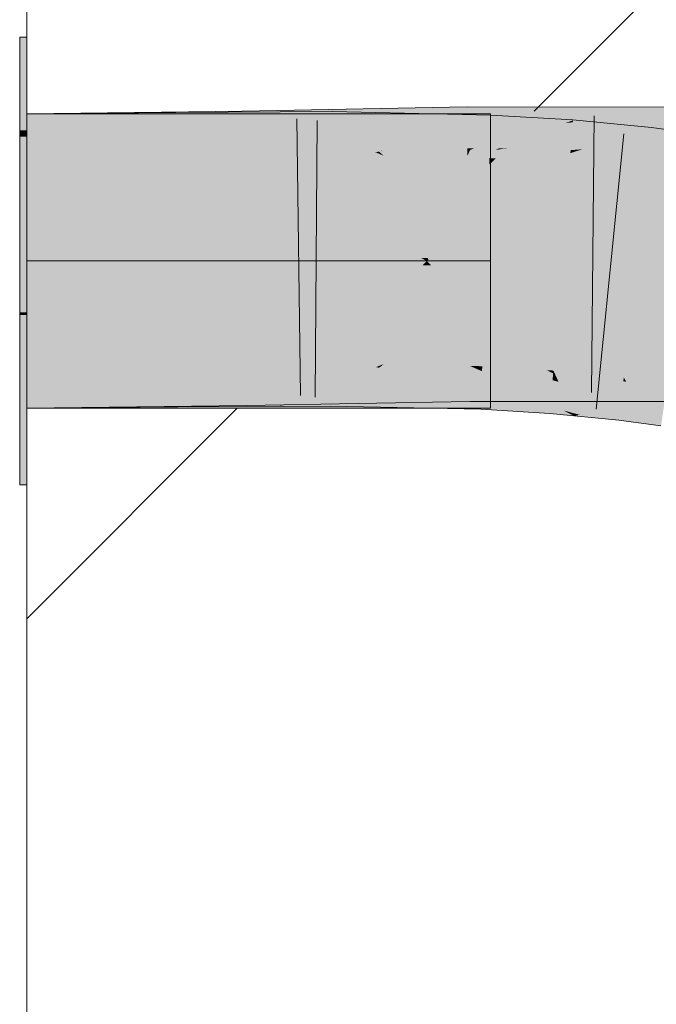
# Model space of a CAD drawing. Extents: x -620 to 300, y 62 to 1112.
# Tile 263 of 291: x 183.089 to 183.629, y 918.081 to 918.917. Entities that reach past the tile are written whole.
import ezdxf
from ezdxf.lldxf.tags import DXFTag

# ---------------------------------------------------------------- set-up
doc = ezdxf.new("R2010")
doc.units = 0
doc.layers.get('0').update_dxf_attribs({"lineweight": 13})
doc.layers.add('E_Detail_Linie_Text_Bem', color=7, linetype='Continuous', lineweight=13)
for name, color, linetype, lineweight, true_color in [('E_Detail_Wandschraffur', 7, 'Continuous', 5, 0xc0c0c0), ('E_Leerrohr 25-A06GA2AZ8I', 7, 'Continuous', 9, 0xff8000), ('E_Leerrohr 25-Shading', 7, 'Continuous', 9, 0xff8000)]:
    doc.layers.add(name, color=color, linetype=linetype, lineweight=lineweight, true_color=true_color)
tags = doc.linetypes.add('fein_strichliert', pattern=[4, 1, -2, 1]).pattern_tags.tags
tags[8:9] = [DXFTag(74, 4), DXFTag(75, 0), DXFTag(340, '0'), DXFTag(46, 0.0), DXFTag(50, 0.0), DXFTag(44, 0.0), DXFTag(45, 0.0)]
tags[6:7] = [DXFTag(74, 4), DXFTag(75, 0), DXFTag(340, '0'), DXFTag(46, 0.0), DXFTag(50, 0.0), DXFTag(44, 0.0), DXFTag(45, 0.0)]
tags[4:5] = [DXFTag(74, 4), DXFTag(75, 0), DXFTag(340, '0'), DXFTag(46, 0.0), DXFTag(50, 0.0), DXFTag(44, 0.0), DXFTag(45, 0.0)]
tags = doc.linetypes.add('STRICHPUNKT2-A06GA2B08I', pattern=[12.7, 6.35, -3.175, 0, -3.175]).pattern_tags.tags
tags[10:11] = [DXFTag(74, 4), DXFTag(75, 0), DXFTag(340, '0'), DXFTag(46, 0.0), DXFTag(50, 0.0), DXFTag(44, 0.0), DXFTag(45, 0.0)]
tags[8:9] = [DXFTag(74, 4), DXFTag(75, 0), DXFTag(340, '0'), DXFTag(46, 0.0), DXFTag(50, 0.0), DXFTag(44, 0.0), DXFTag(45, 0.0)]
tags[6:7] = [DXFTag(74, 4), DXFTag(75, 0), DXFTag(340, '0'), DXFTag(46, 0.0), DXFTag(50, 0.0), DXFTag(44, 0.0), DXFTag(45, 0.0)]
tags[4:5] = [DXFTag(74, 4), DXFTag(75, 0), DXFTag(340, '0'), DXFTag(46, 0.0), DXFTag(50, 0.0), DXFTag(44, 0.0), DXFTag(45, 0.0)]

# ---------------------------------------------------------------- blocks, each defined once
blk = doc.blocks.new('Shading-A06GA1NC8I', base_point=(250.74556, 748.22473))
at = {"layer": 'E_Leerrohr 25-Shading', "color": 32, "true_color": 0xd96d00}
for points in [[(183.09453, 918.82318), (183.09453, 918.9024), (183.08853, 918.82318), (183.08853, 918.9024)], [(183.09453, 918.82318), (183.09453, 918.9024), (183.08853, 918.82318), (183.08853, 918.9024)], [(183.20898, 918.8374), (183.09453, 918.8374), (183.26137, 918.7124), (183.09453, 918.7124)], [(183.20898, 918.8374), (183.09453, 918.8374), (183.26137, 918.7124), (183.09453, 918.7124)], [(183.36855, 918.71338), (183.24452, 918.8374), (183.26111, 918.71301), (183.20898, 918.8374)], [(183.36855, 918.71338), (183.24452, 918.8374), (183.26111, 918.71301), (183.20898, 918.8374)], [(183.24452, 918.8374), (183.35327, 918.72864), (183.30952, 918.8374), (183.3992, 918.74774)], [(183.24452, 918.8374), (183.35327, 918.72864), (183.30952, 918.8374), (183.3992, 918.74774)], [(183.43842, 918.8374), (183.30952, 918.8374), (183.40807, 918.76306), (183.39096, 918.75598)], [(183.43842, 918.8374), (183.30952, 918.8374), (183.40807, 918.76306), (183.39096, 918.75598)], [(183.40807, 918.76306), (183.47015, 918.8374), (183.43842, 918.8374)], [(183.40807, 918.76306), (183.48853, 918.79651), (183.47015, 918.8374), (183.48853, 918.83551)], [(183.40807, 918.76306), (183.47015, 918.8374), (183.43842, 918.8374)], [(183.40807, 918.76306), (183.48853, 918.79651), (183.47015, 918.8374), (183.48853, 918.83551)], [(183.48853, 918.83551), (183.48853, 918.8374), (183.47015, 918.8374)], [(183.48853, 918.83551), (183.48853, 918.8374), (183.47015, 918.8374)], [(183.08853, 918.81799), (183.09453, 918.81805), (183.08853, 918.82318), (183.09453, 918.82318)], [(183.08853, 918.81799), (183.09453, 918.81805), (183.08853, 918.82318), (183.09453, 918.82318)], [(183.08853, 918.7124), (183.09453, 918.7124), (183.08853, 918.81799), (183.09453, 918.81805)], [(183.08853, 918.7124), (183.09453, 918.7124), (183.08853, 918.81799), (183.09453, 918.81805)], [(183.48853, 918.79651), (183.39096, 918.75598), (183.43604, 918.71393), (183.43303, 918.71387)], [(183.48853, 918.79651), (183.39096, 918.75598), (183.43604, 918.71393), (183.43303, 918.71387)], [(183.48853, 918.79651), (183.43604, 918.71393), (183.48853, 918.76642)], [(183.48853, 918.79651), (183.43604, 918.71393), (183.48853, 918.76642)], [(183.48853, 918.76642), (183.45555, 918.7334), (183.48853, 918.74707)], [(183.48853, 918.76642), (183.45555, 918.7334), (183.48853, 918.74707)], [(183.3992, 918.74774), (183.35327, 918.72864), (183.43303, 918.71387), (183.36838, 918.71356)], [(183.3992, 918.74774), (183.35327, 918.72864), (183.43303, 918.71387), (183.36838, 918.71356)], [(183.48853, 918.74707), (183.45555, 918.7334), (183.48853, 918.71417), (183.43604, 918.71393)], [(183.48853, 918.74707), (183.45555, 918.7334), (183.48853, 918.71417), (183.43604, 918.71393)], [(183.09453, 918.66864), (183.09453, 918.7124), (183.08853, 918.66864), (183.08853, 918.7124)], [(183.09453, 918.66864), (183.09453, 918.7124), (183.08853, 918.66864), (183.08853, 918.7124)], [(183.26137, 918.7124), (183.09453, 918.7124), (183.21019, 918.5874), (183.09453, 918.5874)], [(183.26137, 918.7124), (183.09453, 918.7124), (183.21019, 918.5874), (183.09453, 918.5874)], [(183.24654, 918.58942), (183.36717, 918.71002), (183.21085, 918.58905), (183.26077, 918.71094)], [(183.24654, 918.58942), (183.36717, 918.71002), (183.21085, 918.58905), (183.26077, 918.71094)], [(183.36717, 918.71002), (183.36952, 918.7124), (183.26077, 918.71094), (183.26137, 918.7124)], [(183.36717, 918.71002), (183.36952, 918.7124), (183.26077, 918.71094), (183.26137, 918.7124)], [(183.36952, 918.7124), (183.36855, 918.71338), (183.26137, 918.7124), (183.26111, 918.71301)], [(183.36952, 918.7124), (183.36855, 918.71338), (183.26137, 918.7124), (183.26111, 918.71301)], [(183.36679, 918.70966), (183.35333, 918.69623), (183.43095, 918.7088), (183.39932, 918.67719)], [(183.36679, 918.70966), (183.35333, 918.69623), (183.43095, 918.7088), (183.39932, 918.67719)], [(183.43452, 918.7124), (183.36952, 918.7124), (183.43095, 918.7088), (183.36679, 918.70966)], [(183.43452, 918.7124), (183.36952, 918.7124), (183.43095, 918.7088), (183.36679, 918.70966)], [(183.36838, 918.71356), (183.36952, 918.7124), (183.43303, 918.71387), (183.43452, 918.7124)], [(183.36838, 918.71356), (183.36952, 918.7124), (183.43303, 918.71387), (183.43452, 918.7124)], [(183.48853, 918.62878), (183.43095, 918.7088), (183.39114, 918.66901)], [(183.48853, 918.62878), (183.43095, 918.7088), (183.39114, 918.66901)], [(183.4382, 918.70874), (183.43452, 918.7124), (183.43095, 918.7088)], [(183.4382, 918.70874), (183.43452, 918.7124), (183.43095, 918.7088)], [(183.48853, 918.62878), (183.48853, 918.65839), (183.43095, 918.7088), (183.4382, 918.70874)], [(183.48853, 918.62878), (183.48853, 918.65839), (183.43095, 918.7088), (183.4382, 918.70874)], [(183.43303, 918.71387), (183.43452, 918.7124), (183.43604, 918.71393)], [(183.43303, 918.71387), (183.43452, 918.7124), (183.43604, 918.71393)], [(183.43604, 918.71393), (183.43452, 918.7124), (183.48853, 918.71417), (183.48853, 918.7124)], [(183.43604, 918.71393), (183.43452, 918.7124), (183.48853, 918.71417), (183.48853, 918.7124)], [(183.48853, 918.70807), (183.48853, 918.7124), (183.4382, 918.70874), (183.43452, 918.7124)], [(183.48853, 918.70807), (183.48853, 918.7124), (183.4382, 918.70874), (183.43452, 918.7124)], [(183.48853, 918.67773), (183.48853, 918.70807), (183.45551, 918.69141), (183.4382, 918.70874)], [(183.48853, 918.67773), (183.48853, 918.70807), (183.45551, 918.69141), (183.4382, 918.70874)], [(183.39932, 918.67719), (183.35333, 918.69623), (183.31409, 918.59198), (183.24771, 918.59058)], [(183.39932, 918.67719), (183.35333, 918.69623), (183.31409, 918.59198), (183.24771, 918.59058)], [(183.45551, 918.69141), (183.48853, 918.65839), (183.48853, 918.67773)], [(183.45551, 918.69141), (183.48853, 918.65839), (183.48853, 918.67773)], [(183.08853, 918.66864), (183.08853, 918.6665), (183.09453, 918.66864), (183.09453, 918.6665)], [(183.08853, 918.66864), (183.08853, 918.6665), (183.09453, 918.66864), (183.09453, 918.6665)], [(183.09453, 918.6665), (183.08853, 918.6665), (183.09453, 918.63379), (183.08853, 918.63373)], [(183.09453, 918.6665), (183.08853, 918.6665), (183.09453, 918.63379), (183.08853, 918.63373)], [(183.4362, 918.59619), (183.40863, 918.6618), (183.31445, 918.59235), (183.39114, 918.66901)], [(183.4362, 918.59619), (183.40863, 918.6618), (183.31445, 918.59235), (183.39114, 918.66901)], [(183.48853, 918.59784), (183.48853, 918.62878), (183.4362, 918.59619), (183.40863, 918.6618)], [(183.48853, 918.59784), (183.48853, 918.62878), (183.4362, 918.59619), (183.40863, 918.6618)], [(183.08853, 918.63373), (183.08853, 918.5224), (183.09453, 918.63379), (183.09453, 918.5224)], [(183.08853, 918.63373), (183.08853, 918.5224), (183.09453, 918.63379), (183.09453, 918.5224)], [(183.24771, 918.59058), (183.24452, 918.5874), (183.31409, 918.59198), (183.30952, 918.5874)], [(183.24771, 918.59058), (183.24452, 918.5874), (183.31409, 918.59198), (183.30952, 918.5874)], [(183.30952, 918.5874), (183.43556, 918.5874), (183.31407, 918.59192)], [(183.30952, 918.5874), (183.43556, 918.5874), (183.31407, 918.59192)], [(183.43556, 918.5874), (183.31445, 918.59235), (183.31407, 918.59192)], [(183.43556, 918.5874), (183.31445, 918.59235), (183.31407, 918.59192)], [(183.43556, 918.5874), (183.43988, 918.5874), (183.31445, 918.59235), (183.4362, 918.59619)], [(183.43556, 918.5874), (183.43988, 918.5874), (183.31445, 918.59235), (183.4362, 918.59619)], [(183.43988, 918.5874), (183.46016, 918.5874), (183.4362, 918.59619), (183.45622, 918.5968)], [(183.43988, 918.5874), (183.46016, 918.5874), (183.4362, 918.59619), (183.45622, 918.5968)], [(183.46016, 918.5874), (183.48853, 918.5874), (183.45622, 918.5968), (183.48853, 918.59784)], [(183.46016, 918.5874), (183.48853, 918.5874), (183.45622, 918.5968), (183.48853, 918.59784)], [(183.21019, 918.5874), (183.24452, 918.5874), (183.21085, 918.58905), (183.24654, 918.58942)], [(183.21019, 918.5874), (183.24452, 918.5874), (183.21085, 918.58905), (183.24654, 918.58942)]]:
    blk.add_solid(points, dxfattribs=at)
at = {"layer": 'E_Leerrohr 25-Shading', "color": 34, "true_color": 0xb05800}
for points in [[(183.43839, 918.84259), (183.30952, 918.84021), (183.40779, 918.81128), (183.39085, 918.80804)], [(183.46867, 918.8432), (183.43839, 918.84259), (183.46886, 918.82288), (183.40779, 918.81128)], [(183.46867, 918.8432), (183.46886, 918.82288), (183.55952, 918.84314), (183.54012, 918.83508)], [(183.55214, 918.84009), (183.49576, 918.80804), (183.62453, 918.84308), (183.49867, 918.80811)], [(183.56659, 918.81909), (183.62453, 918.84308), (183.50241, 918.80817), (183.49867, 918.80811)], [(183.62453, 918.84308), (183.53613, 918.80652), (183.66209, 918.80811), (183.63538, 918.80646)], [(183.56996, 918.84314), (183.55952, 918.84314), (183.55214, 918.84009)], [(183.55214, 918.84009), (183.62453, 918.84308), (183.56996, 918.84314)], [(183.62453, 918.84308), (183.66209, 918.80811), (183.6629, 918.84308)], [(183.09453, 918.80078), (183.27811, 918.80304), (183.24452, 918.83923), (183.27776, 918.82587)], [(183.09453, 918.80078), (183.24452, 918.83923), (183.09453, 918.8374)], [(183.22141, 918.80182), (183.22115, 918.83844), (183.09453, 918.80078), (183.09453, 918.8374)], [(183.22115, 918.83844), (183.22141, 918.80182), (183.24452, 918.83856), (183.27707, 918.82526)], [(183.27776, 918.82587), (183.27754, 918.83966), (183.24452, 918.83923)], [(183.27707, 918.82526), (183.30952, 918.83893), (183.24452, 918.83856)], [(183.30952, 918.83893), (183.27707, 918.82526), (183.3541, 918.80261), (183.33292, 918.80249)], [(183.30853, 918.84021), (183.27754, 918.83966), (183.30853, 918.83081)], [(183.30853, 918.83081), (183.27754, 918.83966), (183.30853, 918.81372), (183.27776, 918.82587)], [(183.39615, 918.80597), (183.30952, 918.84021), (183.30853, 918.83081), (183.30853, 918.84021)], [(183.35423, 918.82068), (183.35439, 918.83923), (183.30952, 918.83893)], [(183.30952, 918.83893), (183.3541, 918.80261), (183.35423, 918.82068)], [(183.35423, 918.82068), (183.39085, 918.80475), (183.35439, 918.83923), (183.39383, 918.80518)], [(183.39383, 918.80518), (183.40782, 918.80725), (183.35439, 918.83923), (183.4232, 918.82239)], [(183.43842, 918.8374), (183.35439, 918.83923), (183.4232, 918.82239)], [(183.48833, 918.81934), (183.48892, 918.8363), (183.4232, 918.82239), (183.43842, 918.8374)], [(183.54012, 918.83508), (183.46886, 918.82288), (183.47443, 918.80792), (183.46899, 918.80792)], [(183.49576, 918.80804), (183.55214, 918.84009), (183.47417, 918.8078)], [(183.54005, 918.82513), (183.48892, 918.8363), (183.48833, 918.81934)], [(183.54005, 918.82513), (183.55862, 918.83173), (183.48892, 918.8363), (183.55865, 918.83209)], [(183.57005, 918.83099), (183.55865, 918.83209), (183.5585, 918.83014)], [(183.27707, 918.82526), (183.22141, 918.80182), (183.33292, 918.80249)], [(183.27776, 918.82587), (183.27811, 918.80304), (183.33292, 918.80408)], [(183.39615, 918.80597), (183.30853, 918.83081), (183.39552, 918.80591)], [(183.33243, 918.80426), (183.39552, 918.80591), (183.30853, 918.81372), (183.30853, 918.83081)], [(183.55664, 918.80646), (183.5585, 918.83014), (183.48788, 918.80664), (183.55208, 918.82941)], [(183.48788, 918.80664), (183.54005, 918.82513), (183.48833, 918.81934)], [(183.5585, 918.83014), (183.55862, 918.83173), (183.55208, 918.82941)], [(183.55579, 918.79559), (183.62453, 918.82568), (183.55646, 918.80396)], [(183.55579, 918.79559), (183.62143, 918.78925), (183.62453, 918.82568), (183.6255, 918.82562)], [(183.55664, 918.80646), (183.56659, 918.80719), (183.57005, 918.83099), (183.62453, 918.82568)], [(183.55664, 918.80646), (183.57005, 918.83099), (183.5585, 918.83014)], [(183.66565, 918.78326), (183.67119, 918.81946), (183.62143, 918.78925), (183.6255, 918.82562)], [(183.3541, 918.80261), (183.39792, 918.80164), (183.35423, 918.82068)], [(183.46886, 918.82288), (183.39085, 918.80804), (183.46899, 918.80792), (183.39615, 918.80597)], [(183.40782, 918.80725), (183.45578, 918.81445), (183.4232, 918.82239)], [(183.48833, 918.81934), (183.4232, 918.82239), (183.45578, 918.81445)], [(183.45578, 918.81445), (183.48788, 918.80664), (183.48833, 918.81934)], [(183.56659, 918.81909), (183.50241, 918.80817), (183.54115, 918.80859)], [(183.48788, 918.80664), (183.45578, 918.81445), (183.39792, 918.80164), (183.39383, 918.80518)], [(183.39615, 918.80597), (183.39792, 918.80524), (183.46899, 918.80792), (183.46899, 918.80658)], [(183.46899, 918.80792), (183.46899, 918.80658), (183.47443, 918.80792), (183.47113, 918.80658)], [(183.47113, 918.80658), (183.49309, 918.80658), (183.47417, 918.8078), (183.49576, 918.80804)], [(183.50241, 918.80817), (183.49309, 918.80658), (183.54115, 918.80859), (183.53613, 918.80652)], [(183.49867, 918.80811), (183.49309, 918.80658), (183.50241, 918.80817)], [(183.49576, 918.80804), (183.49309, 918.80658), (183.49867, 918.80811)], [(183.55646, 918.80396), (183.56659, 918.80719), (183.55664, 918.80646)], [(183.39792, 918.80524), (183.39552, 918.80591), (183.33292, 918.80408), (183.33243, 918.80426)], [(183.39085, 918.80475), (183.39792, 918.80164), (183.39383, 918.80518)], [(183.39552, 918.80591), (183.39792, 918.80524), (183.39615, 918.80597)], [(183.48788, 918.80664), (183.39792, 918.80164), (183.47113, 918.80005)], [(183.47113, 918.80005), (183.48766, 918.79968), (183.48788, 918.80664)], [(183.54007, 918.80463), (183.48788, 918.80664), (183.49309, 918.79938), (183.48766, 918.79968)], [(183.55664, 918.80646), (183.48788, 918.80664), (183.54007, 918.80463)], [(183.55646, 918.80396), (183.54007, 918.80463), (183.53613, 918.79675), (183.49309, 918.79938)], [(183.53613, 918.79675), (183.55579, 918.79559), (183.55646, 918.80396)], [(183.54007, 918.80463), (183.55646, 918.80396), (183.55664, 918.80646)], [(183.09453, 918.62402), (183.09453, 918.5874), (183.24661, 918.62585), (183.2383, 918.61743)], [(183.09453, 918.5874), (183.21017, 918.58832), (183.22264, 918.62506), (183.22281, 918.60114)], [(183.09453, 918.5874), (183.22264, 918.62506), (183.09453, 918.62402)], [(183.28082, 918.62628), (183.2383, 918.61743), (183.24452, 918.58923), (183.21017, 918.58881)], [(183.24661, 918.62518), (183.22264, 918.62506), (183.22281, 918.60114)], [(183.33292, 918.62573), (183.24661, 918.62518), (183.2229, 918.58844), (183.22281, 918.60114)], [(183.33292, 918.62573), (183.2229, 918.58844), (183.2907, 918.60797)], [(183.2383, 918.61743), (183.28082, 918.62628), (183.24661, 918.62585)], [(183.28082, 918.62628), (183.24452, 918.58923), (183.28116, 918.60486)], [(183.31084, 918.59009), (183.35269, 918.62585), (183.24652, 918.58942), (183.2907, 918.60797)], [(183.28082, 918.62628), (183.28116, 918.60486), (183.33292, 918.62726)], [(183.28116, 918.60486), (183.39792, 918.62848), (183.33292, 918.62726)], [(183.28116, 918.60486), (183.28139, 918.58966), (183.39792, 918.62848), (183.30952, 918.59021)], [(183.2907, 918.60797), (183.35269, 918.62585), (183.33292, 918.62573)], [(183.40884, 918.62286), (183.39124, 918.62555), (183.43985, 918.59259), (183.30952, 918.59021)], [(183.35254, 918.60706), (183.35269, 918.62585), (183.31221, 918.59009), (183.31084, 918.59009)], [(183.35254, 918.60706), (183.39615, 918.62415), (183.35269, 918.62549)], [(183.39615, 918.62415), (183.39792, 918.62482), (183.35269, 918.62549), (183.35269, 918.62585)], [(183.39792, 918.62848), (183.39124, 918.62555), (183.4706, 918.62982), (183.47073, 918.6134)], [(183.39125, 918.62225), (183.39391, 918.6217), (183.39615, 918.62415), (183.39699, 918.62415)], [(183.48093, 918.60492), (183.39699, 918.62415), (183.39391, 918.6217)], [(183.39699, 918.62415), (183.39792, 918.62482), (183.39615, 918.62415)], [(183.41547, 918.62354), (183.39792, 918.62482), (183.39699, 918.62415)], [(183.48093, 918.60492), (183.4814, 918.61877), (183.39699, 918.62415), (183.41547, 918.62354)], [(183.42337, 918.62427), (183.39792, 918.62482), (183.42926, 918.62317), (183.41547, 918.62354)], [(183.41547, 918.62354), (183.4814, 918.61877), (183.47449, 918.62177)], [(183.47449, 918.62177), (183.47113, 918.62323), (183.42926, 918.62317), (183.42337, 918.62427)], [(183.4706, 918.62982), (183.47073, 918.6134), (183.47113, 918.62982), (183.53891, 918.60168)], [(183.62453, 918.59314), (183.49333, 918.62976), (183.55074, 918.5968), (183.47113, 918.62982)], [(183.47113, 918.62323), (183.47449, 918.62177), (183.48155, 918.62299), (183.48151, 918.62158)], [(183.49333, 918.62976), (183.62453, 918.59314), (183.56639, 918.61725)], [(183.53613, 918.62976), (183.49333, 918.62976), (183.56639, 918.61725)], [(183.62453, 918.59314), (183.65712, 918.59314), (183.53613, 918.62976), (183.65797, 918.6297)], [(183.2383, 918.61743), (183.09453, 918.5874), (183.21017, 918.58881)], [(183.35254, 918.60706), (183.3524, 918.58923), (183.39125, 918.62225), (183.39391, 918.6217)], [(183.40887, 918.61884), (183.39391, 918.6217), (183.43988, 918.58728), (183.3524, 918.58923)], [(183.47073, 918.6134), (183.40884, 918.62286), (183.47092, 918.5932), (183.43985, 918.59259)], [(183.43341, 918.61407), (183.40887, 918.61884), (183.46016, 918.58685), (183.43988, 918.58728)], [(183.47449, 918.62177), (183.4814, 918.61877), (183.48151, 918.62158)], [(183.4814, 918.61877), (183.48093, 918.60492), (183.53885, 918.59143)], [(183.48151, 918.62158), (183.4814, 918.61877), (183.50392, 918.61981), (183.50668, 918.6192)], [(183.50668, 918.6192), (183.4814, 918.61877), (183.54134, 918.61115), (183.53975, 918.591)], [(183.49335, 918.62231), (183.48155, 918.62299), (183.50392, 918.61981), (183.48151, 918.62158)], [(183.50668, 918.6192), (183.53613, 918.61969), (183.49335, 918.62231)], [(183.51126, 918.61926), (183.50668, 918.6192), (183.54178, 918.61694), (183.54134, 918.61115)], [(183.54179, 918.617), (183.53613, 918.61969), (183.54178, 918.61694), (183.51126, 918.61926)], [(183.54179, 918.617), (183.54198, 918.61932), (183.53613, 918.61969)], [(183.54179, 918.617), (183.54134, 918.61115), (183.54343, 918.61621), (183.54633, 918.6098)], [(183.54179, 918.617), (183.54343, 918.61621), (183.54181, 918.61719), (183.54301, 918.61707)], [(183.54301, 918.61707), (183.54198, 918.61932), (183.54181, 918.61719)], [(183.60179, 918.61353), (183.54198, 918.61932), (183.60141, 918.61023), (183.54301, 918.61707)], [(183.54301, 918.61707), (183.54343, 918.61621), (183.60141, 918.61023), (183.59889, 918.58771)], [(183.56638, 918.60443), (183.54343, 918.61621), (183.54633, 918.6098)], [(183.2907, 918.60797), (183.2229, 918.58844), (183.24452, 918.58856)], [(183.35254, 918.60706), (183.31221, 918.59009), (183.35242, 918.59052)], [(183.48029, 918.58643), (183.48093, 918.60492), (183.46016, 918.58685), (183.43341, 918.61407)], [(183.47073, 918.6134), (183.47092, 918.5932), (183.53891, 918.60168), (183.55952, 918.59314)], [(183.54633, 918.6098), (183.54134, 918.61115), (183.55067, 918.58539), (183.53975, 918.591)], [(183.56441, 918.58173), (183.59889, 918.58771), (183.54633, 918.6098), (183.56638, 918.60443)], [(183.56441, 918.58173), (183.54633, 918.6098), (183.5584, 918.58331)], [(183.54633, 918.6098), (183.55067, 918.58539), (183.5584, 918.58331)], [(183.59889, 918.58771), (183.62453, 918.57355), (183.60141, 918.61023), (183.60391, 918.6098)], [(183.60391, 918.6098), (183.60179, 918.61353), (183.60141, 918.61023)], [(183.63896, 918.60852), (183.60179, 918.61353), (183.63881, 918.60748), (183.60207, 918.61304)], [(183.60207, 918.61304), (183.60391, 918.6098), (183.63881, 918.60748), (183.63831, 918.60419)], [(183.60391, 918.6098), (183.62453, 918.57355), (183.63831, 918.60419), (183.63344, 918.57233)], [(183.21017, 918.58832), (183.2229, 918.58844), (183.22281, 918.60114)], [(183.24452, 918.58923), (183.28139, 918.58966), (183.28116, 918.60486)], [(183.48093, 918.60492), (183.48029, 918.58643), (183.53975, 918.591), (183.53911, 918.58282)], [(183.48093, 918.60492), (183.53975, 918.591), (183.53885, 918.59143)], [(183.30952, 918.58899), (183.31084, 918.59009), (183.24452, 918.58856), (183.24652, 918.58942)], [(183.31221, 918.59009), (183.30952, 918.58899), (183.35242, 918.59052), (183.3524, 918.58923)], [(183.31084, 918.59009), (183.30952, 918.58899), (183.31221, 918.59009)], [(183.53911, 918.58282), (183.55952, 918.58087), (183.53975, 918.591)], [(183.55074, 918.5968), (183.55952, 918.59314), (183.57199, 918.59314)], [(183.62453, 918.59314), (183.55074, 918.5968), (183.57199, 918.59314)], [(183.55067, 918.58539), (183.55952, 918.58087), (183.5584, 918.58331)], [(183.55952, 918.58087), (183.56441, 918.58173), (183.5584, 918.58331)], [(183.56441, 918.58173), (183.55952, 918.58087), (183.5721, 918.57965)], [(183.59772, 918.57715), (183.59889, 918.58771), (183.5721, 918.57965), (183.56441, 918.58173)], [(183.59772, 918.57715), (183.62453, 918.57355), (183.59889, 918.58771)]]:
    blk.add_solid(points, dxfattribs=at)
at = {"layer": 'E_Leerrohr 25-Shading', "color": 30, "true_color": 0xf57b00}
for points in [[(183.27946, 918.71466), (183.27811, 918.80304), (183.09453, 918.7124), (183.09453, 918.80078)], [(183.22202, 918.71344), (183.22141, 918.80182), (183.09453, 918.7124), (183.09453, 918.80078)], [(183.22202, 918.71344), (183.33292, 918.80249), (183.22141, 918.80182)], [(183.22202, 918.71344), (183.35339, 918.71423), (183.33292, 918.80249), (183.3537, 918.75244)], [(183.27811, 918.80304), (183.27946, 918.71466), (183.33292, 918.80408), (183.36952, 918.71631)], [(183.33292, 918.80408), (183.35323, 918.75537), (183.39792, 918.80524), (183.39911, 918.80237)], [(183.3537, 918.75244), (183.3541, 918.80261), (183.33292, 918.80249)], [(183.35323, 918.75537), (183.36952, 918.71631), (183.39911, 918.80237), (183.43452, 918.71753)], [(183.377, 918.77692), (183.3541, 918.80261), (183.35371, 918.75403)], [(183.39792, 918.80164), (183.3541, 918.80261), (183.39912, 918.79871), (183.377, 918.77692)], [(183.39912, 918.79871), (183.377, 918.77692), (183.43349, 918.71497), (183.43225, 918.71497)], [(183.39792, 918.80524), (183.43452, 918.71753), (183.46899, 918.80658), (183.46904, 918.80151)], [(183.47113, 918.80005), (183.39792, 918.80164), (183.43559, 918.71497), (183.43349, 918.71497)], [(183.46904, 918.80151), (183.45558, 918.76874), (183.46922, 918.78265)], [(183.47113, 918.80005), (183.45558, 918.76282), (183.48766, 918.79968), (183.48746, 918.79407)], [(183.47113, 918.80658), (183.46899, 918.80658), (183.46904, 918.80151)], [(183.46904, 918.80151), (183.46922, 918.78265), (183.47113, 918.80658), (183.47079, 918.78424)], [(183.53613, 918.80652), (183.49309, 918.80658), (183.4698, 918.7182), (183.47079, 918.78424)], [(183.53613, 918.80652), (183.4698, 918.7182), (183.49953, 918.71814)], [(183.49309, 918.80658), (183.47113, 918.80658), (183.47079, 918.78424)], [(183.48766, 918.79968), (183.48746, 918.79407), (183.49309, 918.79938)], [(183.48746, 918.79407), (183.53613, 918.79675), (183.49309, 918.79938)], [(183.56546, 918.80652), (183.53613, 918.80652), (183.55615, 918.71814), (183.49953, 918.71814)], [(183.63538, 918.80646), (183.56546, 918.80652), (183.62157, 918.71808), (183.55615, 918.71814)], [(183.62157, 918.71808), (183.66002, 918.71808), (183.63538, 918.80646), (183.66206, 918.80646)], [(183.48746, 918.79407), (183.45558, 918.76282), (183.48473, 918.7149), (183.43559, 918.71497)], [(183.53613, 918.79675), (183.48746, 918.79407), (183.50127, 918.71454), (183.48473, 918.7149)], [(183.53613, 918.79675), (183.50114, 918.71423), (183.55579, 918.79559), (183.5493, 918.71277)], [(183.61253, 918.70972), (183.62143, 918.78925), (183.5493, 918.71277), (183.55579, 918.79559)], [(183.45558, 918.76874), (183.43452, 918.71753), (183.46922, 918.78265), (183.4698, 918.7182)], [(183.46922, 918.78265), (183.4698, 918.7182), (183.47079, 918.78424)], [(183.65399, 918.70691), (183.66565, 918.78326), (183.61253, 918.70972), (183.62143, 918.78925)], [(183.3537, 918.75244), (183.377, 918.77692), (183.35371, 918.75403)], [(183.3537, 918.75244), (183.42937, 918.71497), (183.377, 918.77692), (183.43225, 918.71497)], [(183.3537, 918.75244), (183.35339, 918.71423), (183.36952, 918.71387)], [(183.42937, 918.71497), (183.3537, 918.75244), (183.36902, 918.71509)], [(183.27946, 918.71466), (183.28082, 918.62628), (183.36952, 918.71631), (183.33292, 918.62726)], [(183.36952, 918.71631), (183.35336, 918.677), (183.43452, 918.71753), (183.39941, 918.63208)], [(183.36952, 918.71387), (183.43452, 918.71246), (183.36902, 918.71509), (183.42937, 918.71497)], [(183.43452, 918.71753), (183.39792, 918.62848), (183.47058, 918.63116), (183.4706, 918.62982)], [(183.4698, 918.7182), (183.43452, 918.71753), (183.47038, 918.65271), (183.45547, 918.6673)], [(183.4698, 918.7182), (183.53613, 918.62976), (183.49953, 918.71814)], [(183.4698, 918.7182), (183.47038, 918.65271), (183.53613, 918.62976), (183.49333, 918.62976)], [(183.53613, 918.62976), (183.65797, 918.6297), (183.49953, 918.71814), (183.66002, 918.71808)], [(183.09453, 918.62402), (183.24661, 918.62585), (183.09453, 918.7124), (183.26135, 918.71442)], [(183.22264, 918.62506), (183.22202, 918.71344), (183.09453, 918.62402), (183.09453, 918.7124)], [(183.22202, 918.71344), (183.22264, 918.62506), (183.26135, 918.71368), (183.24966, 918.64349)], [(183.24661, 918.62585), (183.28082, 918.62628), (183.26135, 918.71442), (183.27946, 918.71466)], [(183.35339, 918.71423), (183.24966, 918.64349), (183.33292, 918.62573), (183.24661, 918.62518)], [(183.24966, 918.64349), (183.35339, 918.71423), (183.26135, 918.71368)], [(183.35339, 918.71423), (183.33292, 918.62573), (183.35307, 918.6745)], [(183.35339, 918.71423), (183.35307, 918.6745), (183.36952, 918.71387)], [(183.36847, 918.71136), (183.35307, 918.6745), (183.43437, 918.71234)], [(183.43452, 918.71246), (183.35374, 918.6748), (183.39941, 918.62842)], [(183.36952, 918.71387), (183.36847, 918.71136), (183.43452, 918.71246), (183.43437, 918.71234)], [(183.47113, 918.62323), (183.43452, 918.71246), (183.42337, 918.62427), (183.40535, 918.64264)], [(183.42937, 918.71497), (183.43452, 918.71246), (183.43225, 918.71497)], [(183.43225, 918.71497), (183.43452, 918.71246), (183.43349, 918.71497)], [(183.43349, 918.71497), (183.43452, 918.71246), (183.43559, 918.71497)], [(183.43559, 918.71497), (183.43452, 918.71246), (183.48473, 918.7149), (183.4846, 918.71136)], [(183.4846, 918.71136), (183.43452, 918.71246), (183.48195, 918.6344), (183.45547, 918.66144)], [(183.4846, 918.71136), (183.48195, 918.6344), (183.53613, 918.61969), (183.49335, 918.62231)], [(183.48473, 918.7149), (183.4846, 918.71136), (183.50127, 918.71454), (183.49953, 918.71045)], [(183.4846, 918.71136), (183.53613, 918.61969), (183.49953, 918.71045)], [(183.50114, 918.71423), (183.49953, 918.71045), (183.5493, 918.71277), (183.54889, 918.70746)], [(183.53613, 918.61969), (183.54198, 918.61932), (183.49953, 918.71045), (183.54889, 918.70746)], [(183.60179, 918.61353), (183.6116, 918.70142), (183.54198, 918.61932), (183.54889, 918.70746)], [(183.54889, 918.70746), (183.6116, 918.70142), (183.5493, 918.71277), (183.61253, 918.70972)], [(183.6116, 918.70142), (183.65231, 918.69592), (183.61253, 918.70972), (183.65399, 918.70691)], [(183.63896, 918.60852), (183.65231, 918.69592), (183.60179, 918.61353), (183.6116, 918.70142)], [(183.35336, 918.677), (183.33292, 918.62726), (183.39941, 918.63208), (183.39792, 918.62848)], [(183.33292, 918.62573), (183.35269, 918.62585), (183.35307, 918.6745)], [(183.35374, 918.6748), (183.35307, 918.6745), (183.39792, 918.62482), (183.35269, 918.62585)], [(183.35374, 918.6748), (183.39792, 918.62482), (183.39941, 918.62842)], [(183.45547, 918.6673), (183.47058, 918.63116), (183.47038, 918.65271)], [(183.45547, 918.66144), (183.47113, 918.62323), (183.48195, 918.6344), (183.48155, 918.62299)], [(183.47038, 918.65271), (183.4706, 918.62982), (183.49333, 918.62976)], [(183.24966, 918.64349), (183.22264, 918.62506), (183.24661, 918.62518)], [(183.40535, 918.64264), (183.39792, 918.62482), (183.42337, 918.62427)], [(183.48195, 918.6344), (183.48155, 918.62299), (183.49335, 918.62231)]]:
    blk.add_solid(points, dxfattribs=at)
blk = doc.blocks.new('Referenz-A06GA2B38I')
at = {"layer": 'E_Detail_Linie_Text_Bem', "linetype": 'Continuous', "ltscale": 0.13}
blk.add_line((183.09453, 907.91231), (183.09453, 919.71231), dxfattribs=at)
at = {"layer": 'E_Detail_Wandschraffur', "linetype": 'fein_strichliert', "ltscale": 0.13}
for p, q in [((183.52562, 918.83967), (184.39826, 919.71231)), ((183.09453, 918.40857), (183.27335, 918.5874))]:
    blk.add_line(p, q, dxfattribs=at)
at = {"layer": 'E_Leerrohr 25-A06GA2AZ8I', "linetype": 'Continuous', "ltscale": 0.13}
for p, q in [((183.09453, 918.9024), (183.08853, 918.9024)), ((183.08853, 918.7911), (183.08853, 918.9024)), ((183.09453, 918.9024), (183.08853, 918.9024)), ((183.08853, 918.7911), (183.08853, 918.9024)), ((183.09453, 918.7911), (183.09453, 918.9024)), ((183.09453, 918.7911), (183.09453, 918.9024)), ((183.46867, 918.84318), (183.27754, 918.83965)), ((183.66291, 918.84306), (183.46867, 918.84318)), ((183.27754, 918.83965), (183.09453, 918.8374)), ((183.22114, 918.83842), (183.09453, 918.8374)), ((183.09453, 918.8374), (183.09453, 918.5874)), ((183.48853, 918.8374), (183.09453, 918.8374)), ((183.09453, 918.76418), (183.09453, 918.8374)), ((183.48853, 918.8374), (183.09453, 918.8374)), ((183.09453, 918.76418), (183.09453, 918.8374)), ((183.09453, 918.8374), (183.09453, 918.5874)), ((183.35438, 918.83921), (183.22114, 918.83842)), ((183.32389, 918.833), (183.32715, 918.59802)), ((183.48892, 918.83627), (183.35438, 918.83921)), ((183.48853, 918.76418), (183.48853, 918.8374)), ((183.48853, 918.76418), (183.48853, 918.8374)), ((183.55865, 918.83209), (183.48892, 918.83627)), ((183.6255, 918.82562), (183.55865, 918.83209)), ((183.57654, 918.83563), (183.57446, 918.60063)), ((183.34119, 918.83164), (183.33968, 918.59664)), ((183.67118, 918.81947), (183.6255, 918.82562)), ((183.60183, 918.82039), (183.57836, 918.58656)), ((183.08853, 918.6337), (183.08853, 918.7911)), ((183.08853, 918.6337), (183.08853, 918.7911)), ((183.09453, 918.6337), (183.09453, 918.7911)), ((183.09453, 918.6337), (183.09453, 918.7911)), ((183.09453, 918.66063), (183.09453, 918.76418)), ((183.09453, 918.66063), (183.09453, 918.76418)), ((183.48853, 918.66063), (183.48853, 918.76418)), ((183.48853, 918.66063), (183.48853, 918.76418)), ((183.09453, 918.5874), (183.09453, 918.66063)), ((183.09453, 918.5874), (183.09453, 918.66063)), ((183.48853, 918.5874), (183.48853, 918.66063)), ((183.48853, 918.5874), (183.48853, 918.66063)), ((183.08853, 918.5224), (183.08853, 918.6337)), ((183.08853, 918.5224), (183.08853, 918.6337)), ((183.09453, 918.5224), (183.09453, 918.6337)), ((183.09453, 918.5224), (183.09453, 918.6337)), ((183.28139, 918.58967), (183.09453, 918.5874)), ((183.47092, 918.59319), (183.28139, 918.58967)), ((183.65712, 918.59312), (183.47092, 918.59319)), ((183.2229, 918.58843), (183.09453, 918.5874)), ((183.09453, 918.5874), (183.48853, 918.5874)), ((183.09453, 918.5874), (183.48853, 918.5874)), ((183.3524, 918.58922), (183.2229, 918.58843)), ((183.48029, 918.58642), (183.3524, 918.58922)), ((183.53911, 918.58285), (183.48029, 918.58642)), ((183.59772, 918.57716), (183.53911, 918.58285)), ((183.63344, 918.57234), (183.59772, 918.57716)), ((183.08853, 918.5224), (183.09453, 918.5224)), ((183.08853, 918.5224), (183.09453, 918.5224))]:
    blk.add_line(p, q, dxfattribs=at)
at = {"layer": 'E_Leerrohr 25-A06GA2AZ8I', "linetype": 'STRICHPUNKT2-A06GA2B08I', "lineweight": 5, "ltscale": 0.13}
blk.add_line((183.09453, 918.7124), (183.48853, 918.7124), dxfattribs=at)
blk.add_line((183.09453, 918.7124), (183.48853, 918.7124), dxfattribs=at)

msp = doc.modelspace()

# ---------------------------------------------------------------- block references
at = {"color": 8, "lineweight": 25, "ltscale": 0.25, "true_color": 0x808080}
msp.add_blockref('Referenz-A06GA2B38I', (0, 0), dxfattribs=at)
msp.add_blockref('Shading-A06GA1NC8I', (250.74556, 748.22473))

doc.saveas('drawing.dxf')
